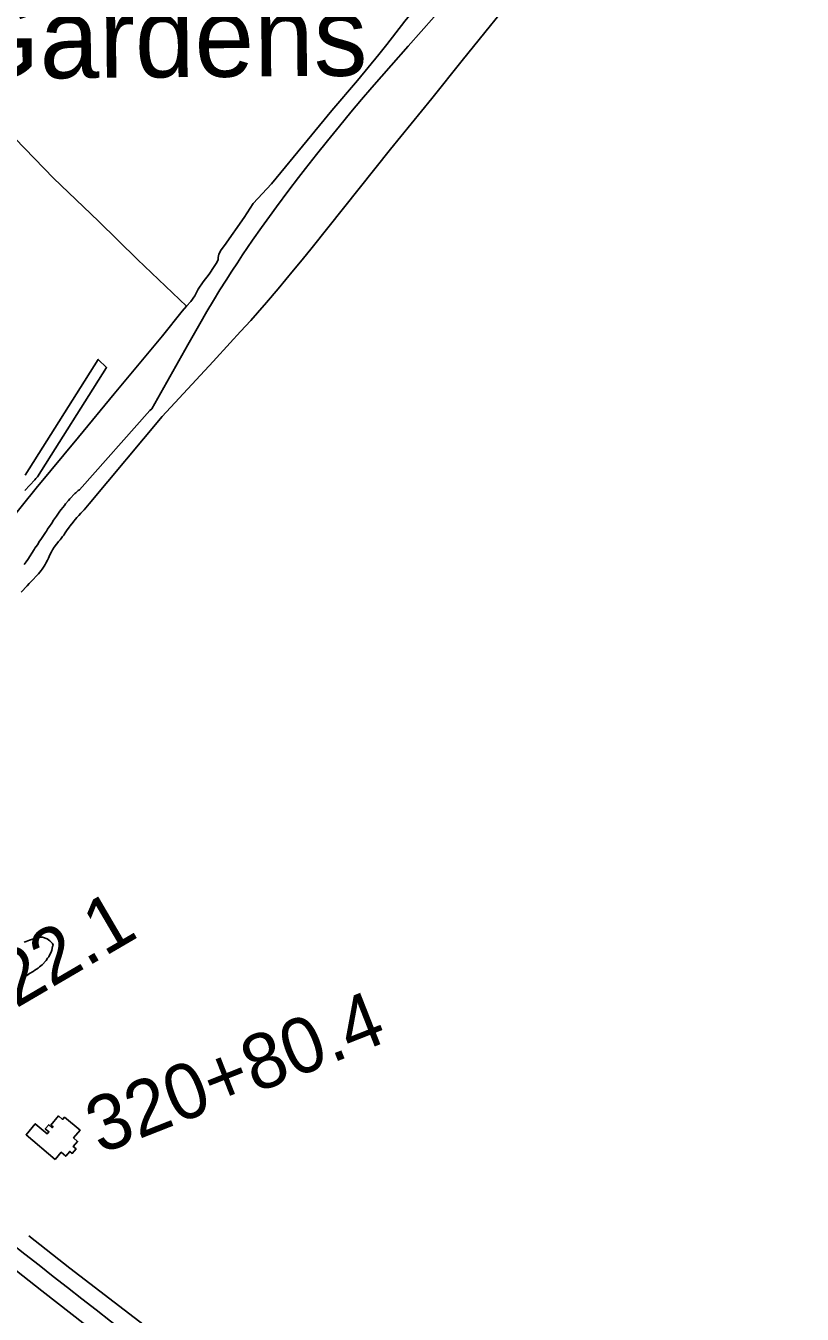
# Model space of a CAD drawing. Extents: x 3704301 to 3742427, y 506229 to 532009.
# Drawn here: x 3727460 to 3728865, y 520919 to 523250 of the extents above; entities that cross this region are included whole.
import ezdxf

# ---------------------------------------------------------------- set-up
doc = ezdxf.new("R2010")
doc.units = 0
for name, color, linetype in [('V-BLDG-OTLN', 7, 'Continuous'), ('V-ROAD-CNTR', 7, 'Continuous'), ('V-SITE-VEGE', 7, 'Continuous'), ('V-SURV-IDEN', 7, 'Continuous'), ('V-TOPO-GNAM-IDEN', 7, 'Continuous'), ('V-TOPO-SHOR', 7, 'Continuous')]:
    doc.layers.add(name, color=color, linetype=linetype)

msp = doc.modelspace()

# ---------------------------------------------------------------- linework, layer by layer
at = {"layer": 'V-BLDG-OTLN'}
msp.add_lwpolyline([(3727513.1, 521199.4), (3727460.3, 521243.8), (3727477.1, 521263.8), (3727498.6, 521245.7), (3727501.6, 521249.2), (3727495, 521254.7), (3727501.3, 521262.1), (3727507.8, 521256.6), (3727509.2, 521258.3), (3727505.4, 521261.5), (3727519.1, 521277.8), (3727526.5, 521271.5), (3727529.9, 521275.6), (3727558, 521252), (3727546.2, 521238), (3727553.5, 521231.9), (3727545.6, 521222.5), (3727550.8, 521218.2), (3727543.9, 521210.1), (3727539.5, 521213.8), (3727532.2, 521205.1), (3727523.9, 521212.1)], close=True, dxfattribs=at)
at = {"layer": 'V-ROAD-CNTR'}
msp.add_arc((3790084.5, 600976.1), 101556.7, 231.741441, 232.928271, dxfattribs=at)
at = {"layer": 'V-SITE-VEGE'}
for points in [[(3728359.9, 523323.8), (3728249.5, 523186.7), (3728194.2, 523118.2), (3728119.6, 523026.3), (3727977.8, 522848.7), (3727959.8, 522826.6), (3727944.1, 522807.4), (3727916.2, 522774), (3727895.1, 522749.2), (3727879, 522730.7), (3727866.9, 522716.9), (3727848.5, 522696.5), (3727829.9, 522676.2), (3727798.7, 522642.5), (3727706.3, 522543.1), (3727574.5, 522384.9), (3727565.2, 522374), (3727559.3, 522367.9), (3727555.9, 522363.7), (3727552.2, 522360.1), (3727550, 522357.3), (3727546.6, 522353.7), (3727545.3, 522351.7), (3727540, 522345.3), (3727538.6, 522343.1), (3727533.6, 522335.9), (3727531.3, 522332.8), (3727528.4, 522328.4), (3727526.2, 522325.9), (3727523.6, 522322.3), (3727522, 522319.8), (3727519.1, 522317), (3727517.8, 522315), (3727515.4, 522312.2), (3727510.9, 522306.4), (3727508, 522301.7), (3727506.2, 522298.1), (3727503.6, 522292.8), (3727501, 522287), (3727498.9, 522282.9), (3727496.3, 522277.4), (3727495, 522275.4), (3727493.1, 522272.1), (3727491.8, 522270.2), (3727489.5, 522267.1), (3727487.9, 522264.6), (3727485, 522261.2), (3727483.1, 522258.7), (3727480.4, 522255.7), (3727471.4, 522246.2), (3727468.7, 522243.9), (3727466.1, 522241.1), (3727462.3, 522236.9), (3727451.4, 522225.5)], [(3727799.6, 522753), (3727811.1, 522771.9), (3727822.1, 522789.5), (3727832.6, 522805.9), (3727842.6, 522821.1), (3727852.1, 522835.4), (3727870.2, 522861.9), (3727886.3, 522885), (3727900.6, 522905), (3727913.3, 522922.4), (3727935.9, 522952.6), (3727953, 522975.1), (3727966, 522991.8), (3727985.7, 523016.8), (3728005.5, 523041.7), (3728027.3, 523068.4), (3728047.9, 523093.2), (3728067.5, 523116.3), (3728085.9, 523137.8), (3728120.8, 523178), (3728151.5, 523212.9), (3728245.9, 523319.4)], [(3727457, 522275), (3727460.5, 522280.3), (3727463.4, 522284.2), (3727475.2, 522302.5), (3727476.5, 522304.7), (3727481, 522311.1), (3727484.9, 522317.5), (3727487.3, 522320.8), (3727495.8, 522333.3), (3727497.1, 522335.8), (3727499.4, 522338.9), (3727500.5, 522340.8), (3727502.6, 522343.8), (3727506.8, 522350.2), (3727510, 522355.5), (3727515.2, 522363), (3727517.6, 522366.6), (3727521.3, 522371.9), (3727523.7, 522374.7), (3727526.6, 522378.6), (3727529.8, 522382.2), (3727531.9, 522385), (3727536.9, 522390.8), (3727539.3, 522393.9), (3727548.6, 522403.7), (3727550.5, 522405.1), (3727552.6, 522407.3), (3727554.8, 522409.3), (3727557, 522410.1), (3727684.4, 522553.7), (3727687.8, 522556.8), (3727731.4, 522633.8), (3727753.2, 522672.3), (3727775, 522710.8), (3727787.5, 522732.6), (3727799.6, 522753)], [(3727458.6, 522436.7), (3727591.1, 522646.3), (3727606.1, 522631.6), (3727481.3, 522434)], [(3727481.3, 522434), (3727478.1, 522430.6), (3727476.5, 522428.7), (3727458.1, 522409.4)], [(3727480.9, 521600.8), (3727484.7, 521601.4), (3727490.1, 521601), (3727498.4, 521598.5), (3727503.4, 521594.8), (3727505.1, 521592.6), (3727507.9, 521590), (3727509.1, 521586.7), (3727508, 521584.5), (3727507.1, 521578), (3727505.5, 521574.1), (3727504, 521570.8), (3727501.4, 521565.8), (3727499.3, 521563), (3727496.6, 521559.1), (3727489.2, 521551.3), (3727484.9, 521547.4), (3727482.2, 521545.1), (3727476.3, 521541.7), (3727473.1, 521539.4), (3727466.6, 521535.5), (3727461.8, 521532.1), (3727456.9, 521529.2)], [(3727457.1, 521592), (3727460.8, 521593.7), (3727466.8, 521596.1), (3727471.7, 521597.8), (3727478.2, 521599.6), (3727480.9, 521600.8)]]:
    msp.add_lwpolyline(points, dxfattribs=at)
at = {"layer": 'V-TOPO-SHOR'}
for points in [[(3727854.7, 522902.9), (3727871.5, 522928.2), (3727904.2, 522963.9), (3727968.9, 523041.9), (3728013.5, 523096.2), (3728059.9, 523150.9), (3728098.9, 523197.7), (3728113.2, 523215.8), (3728145.8, 523258.3), (3728154.3, 523268.1), (3728163, 523277.3), (3728171.3, 523286.3), (3728184.2, 523304.9), (3728196.4, 523319.9)], [(3727423.3, 523063.6), (3727509.8, 522973.9), (3727591.7, 522896.2), (3727661.9, 522827.2), (3727750.8, 522742.3)], [(3727429.4, 522352), (3727478.7, 522413.5), (3727555.1, 522505.5), (3727619.5, 522584.1), (3727707.3, 522689.1), (3727742.5, 522733.6), (3727750.8, 522742.3), (3727758.5, 522751), (3727765.6, 522761.5), (3727771.6, 522773.4), (3727780.5, 522786.4), (3727791.4, 522800.6), (3727800.9, 522814), (3727805.3, 522821.4), (3727807.7, 522827), (3727807.9, 522830.5), (3727809.1, 522836.6), (3727813.5, 522844.6), (3727819.6, 522852.1), (3727854.7, 522902.9)], [(3727593.5, 520880.3), (3727488.9, 520961.4), (3727385.1, 521042.7), (3727326.5, 521088.9)], [(3728381.2, 520348.5), (3728291.5, 520426.3), (3728148.3, 520532.2), (3728006.4, 520641.3), (3727858.8, 520758.9), (3727674.1, 520899.6), (3727539.8, 521002.3), (3727465.6, 521061.1)]]:
    msp.add_lwpolyline(points, dxfattribs=at)

# ---------------------------------------------------------------- texts
at = {"layer": 'V-SURV-IDEN'}
for s, rotation, p in [('319+22.1', 30.3364, (3727181.8, 521319.5)), ('320+80.4', 21.4698, (3727594.6, 521208.2))]:
    msp.add_text(s, height=100, rotation=rotation, dxfattribs=at).set_placement(p)
at = {"layer": 'V-TOPO-GNAM-IDEN'}
msp.add_text('Cypress Gardens', height=145, rotation=0.4872, dxfattribs=at).set_placement((3726569.6, 523146.8))

doc.saveas('drawing.dxf')
